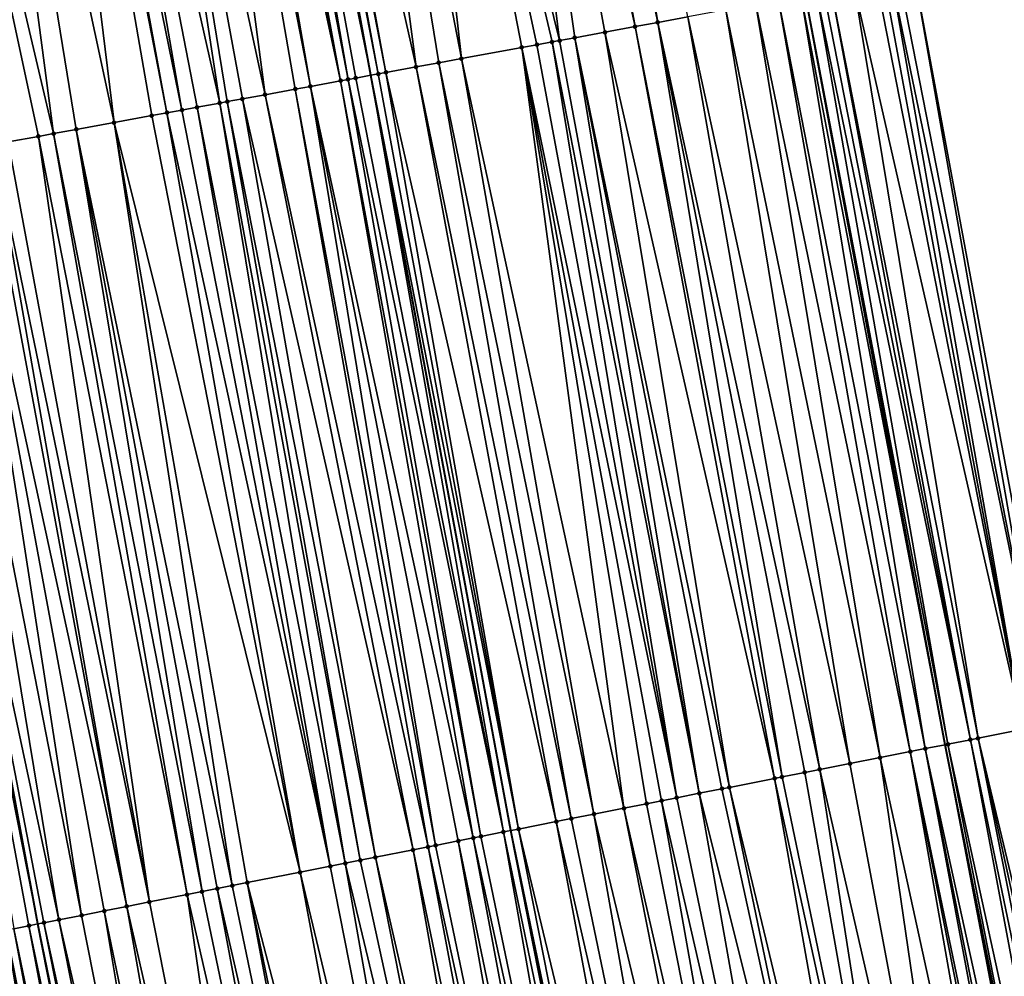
# Model space of a CAD drawing. Header units: feet. Extents: x 2004186 to 2014793, y 836912 to 864902.
# Tile 858 of 974: x 2004291 to 2004317, y 859885 to 859910. Entities that reach past the tile are written whole.
import ezdxf

# ---------------------------------------------------------------- set-up
doc = ezdxf.new("R2010")
doc.units = ezdxf.units.FT
doc.header["$LTSCALE"] = 100
doc.header["$MEASUREMENT"] = 0
for name, color, linetype, lineweight in [('EP_Travel Lane', 5, 'Continuous', 40), ('GPL_Skip Line', 2, 'Continuous', 40), ('Road Shots', 4, 'Continuous', 200), ('Road X-Section', 30, 'Continuous', 13)]:
    doc.layers.add(name, color=color, linetype=linetype, lineweight=lineweight)
doc.layers.add('I-77 SB_MM21-27-Surface-Border', color=7, linetype='Continuous')
doc.layers.add('I-77 SB_MM21-27-Surface-TIN', color=7, linetype='Continuous')

msp = doc.modelspace()

# ---------------------------------------------------------------- linework, layer by layer
at = {"layer": 'EP_Travel Lane'}
for points in [[(2004335.055049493, 859793.5801010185, 441.9940504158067), (2004330.916120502, 859813.1471749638, 441.9619321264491), (2004327.027272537, 859832.5848842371, 441.9441543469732), (2004323.123876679, 859852.2003068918, 441.9159411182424), (2004319.220483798, 859871.8157145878, 441.929384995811), (2004315.317093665, 859891.4311084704, 441.9818555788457), (2004311.677440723, 859910.9431669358, 442.0084352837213), (2004308.050063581, 859930.6114592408, 442.041831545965), (2004304.4227044, 859950.2796541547, 442.1100775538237), (2004300.795359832, 859969.947769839, 442.2066752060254), (2004297.451835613, 859989.4909383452, 442.2900725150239), (2004294.134602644, 860009.2136532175, 442.392566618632), (2004290.817373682, 860028.9363442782, 442.4995584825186), (2004287.500160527, 860048.6589413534, 442.6243483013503), (2004284.372250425, 860068.2712626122, 442.749174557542), (2004281.274517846, 860088.0294412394, 442.888745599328), (2004278.176850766, 860107.7872020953, 443.0802685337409), (2004275.079206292, 860127.5448187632, 443.2896981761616)], [(2004307.229234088, 859808.0934564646, 442.913986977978), (2004303.292697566, 859827.8972371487, 442.8676205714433), (2004299.423504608, 859847.5194150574, 442.8378241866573), (2004295.55431422, 859867.1415799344, 442.8449030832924), (2004291.685125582, 859886.7637359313, 442.8765830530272), (2004288.019412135, 859906.5925353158, 442.8995941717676), (2004284.420462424, 859926.266000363, 442.9509488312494), (2004280.821525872, 859945.9393934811, 443.0280290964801), (2004277.222592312, 859965.6127702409, 443.1109571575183), (2004273.801240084, 859985.5080832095, 443.2063094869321), (2004270.466215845, 860005.2277983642, 443.3101564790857), (2004267.131204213, 860024.9474389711, 443.4281247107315), (2004263.79619363, 860044.667073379, 443.5472556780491), (2004260.63164214, 860064.5689434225, 443.6836693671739), (2004257.554959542, 860084.3303263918, 443.831937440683), (2004254.478282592, 860104.0916730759, 443.984701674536), (2004251.40165576, 860123.8526978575, 444.1775007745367)]]:
    msp.add_polyline3d(points, dxfattribs=at)
at = {"layer": 'GPL_Skip Line'}
msp.add_polyline3d([(2004323.711088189, 859791.1598688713, 442.4697393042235), (2004319.535634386, 859810.7190936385, 442.4205535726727), (2004315.633485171, 859830.3345719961, 442.4045709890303), (2004311.758555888, 859849.9556131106, 442.3854139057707), (2004307.883629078, 859869.5766417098, 442.4013551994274), (2004304.008703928, 859889.1976618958, 442.440890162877), (2004300.356971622, 859908.8612883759, 442.4634074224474), (2004296.741778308, 859928.5317660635, 442.5154449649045), (2004293.126591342, 859948.202209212, 442.5798391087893), (2004289.511413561, 859967.8726023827, 442.6621133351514), (2004286.136969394, 859987.5853227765, 442.7554216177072), (2004282.819738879, 860007.3080230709, 442.8606755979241), (2004279.502512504, 860027.0306987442, 442.9705895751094), (2004276.185292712, 860046.7533352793, 443.0879110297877), (2004273.051335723, 860066.505563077, 443.2210788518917), (2004269.975945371, 860086.2671776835, 443.3656343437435), (2004266.90058281, 860106.0286137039, 443.5323884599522), (2004263.825262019, 860125.7897813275, 443.7325048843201)], dxfattribs=at)
at = {"layer": 'I-77 SB_MM21-27-Surface-Border', "color": 3, "linetype": 'ByBlock', "lineweight": -2}
msp.add_polyline3d([(2004277.460304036, 860127.9171406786, 443.0755045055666), (2004280.338033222, 860108.1250280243, 442.8990627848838), (2004283.413350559, 860088.3638826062, 442.6961785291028), (2004286.68635557, 860068.6330648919, 442.546385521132), (2004290.187990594, 860049.112247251, 442.3979050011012), (2004293.702402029, 860029.4230099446, 442.2377218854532), (2004297.216829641, 860009.7336764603, 442.0957543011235), (2004300.534074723, 859990.0108895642, 442.0068919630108), (2004303.870532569, 859970.513758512, 441.9265309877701), (2004307.485702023, 859950.843410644, 441.8280451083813), (2004311.297578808, 859931.2092045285, 441.7332495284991), (2004314.519404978, 859911.4661847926, 441.7663402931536), (2004318.135800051, 859891.9878509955, 441.7644848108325), (2004321.618302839, 859872.2893408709, 441.7008092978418), (2004325.297020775, 859852.6295556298, 441.7058708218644), (2004328.190907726, 859832.8147209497, 441.8573054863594), (2004331.467112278, 859813.264646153, 441.9116234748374), (2004336.620596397, 859793.9138843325, 441.8542101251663)], dxfattribs=at)
at = {"layer": 'I-77 SB_MM21-27-Surface-TIN', "color": 128, "linetype": 'ByBlock', "lineweight": -2}
for points in [[(2004304.609841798, 859929.9786861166, 442.2156987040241), (2004303.626334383, 859929.7978182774, 442.2541804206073), (2004307.831635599, 859910.2358425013, 442.1857790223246)], [(2004304.609841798, 859929.9786861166, 442.2156987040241), (2004307.831635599, 859910.2358425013, 442.1857790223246), (2004308.618441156, 859910.3805388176, 442.1542623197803)], [(2004302.839527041, 859929.6531316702, 442.2822237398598), (2004300.47910627, 859929.2190650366, 442.3687910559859), (2004305.274512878, 859909.7656048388, 442.2791335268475)], [(2004303.626334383, 859929.7978182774, 442.2541804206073), (2004302.839527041, 859929.6531316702, 442.2822237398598), (2004307.241530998, 859910.1273226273, 442.2085710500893)], [(2004302.839527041, 859929.6531316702, 442.2822237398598), (2004305.667914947, 859909.8379568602, 442.2619931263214), (2004306.454720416, 859909.9826536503, 442.2303069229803)], [(2004302.839527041, 859929.6531316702, 442.2822237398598), (2004305.274512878, 859909.7656048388, 442.2791335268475), (2004305.667914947, 859909.8379568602, 442.2619931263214)], [(2004302.839527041, 859929.6531316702, 442.2822237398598), (2004306.454720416, 859909.9826536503, 442.2303069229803), (2004307.241530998, 859910.1273226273, 442.2085710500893)], [(2004303.626334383, 859929.7978182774, 442.2541804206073), (2004307.241530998, 859910.1273226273, 442.2085710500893), (2004307.831635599, 859910.2358425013, 442.1857790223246)], [(2004300.47910627, 859929.2190650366, 442.3687910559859), (2004298.905495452, 859928.9296707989, 442.4323991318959), (2004302.717390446, 859909.2953656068, 442.3730495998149)], [(2004300.47910627, 859929.2190650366, 442.3687910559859), (2004305.077811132, 859909.729432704, 442.2863171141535), (2004305.274512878, 859909.7656048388, 442.2791335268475)], [(2004300.47910627, 859929.2190650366, 442.3687910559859), (2004304.684405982, 859909.6570974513, 442.2974584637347), (2004305.077811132, 859909.729432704, 442.2863171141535)], [(2004300.47910627, 859929.2190650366, 442.3687910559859), (2004304.291002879, 859909.5847510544, 442.3125866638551), (2004304.684405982, 859909.6570974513, 442.2974584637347)], [(2004300.47910627, 859929.2190650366, 442.3687910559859), (2004302.717390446, 859909.2953656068, 442.3730495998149), (2004304.291002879, 859909.5847510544, 442.3125866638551)], [(2004298.905495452, 859928.9296707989, 442.4323991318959), (2004297.135182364, 859928.6041072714, 442.5021730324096), (2004301.537181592, 859909.0783239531, 442.4193154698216)], [(2004298.905495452, 859928.9296707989, 442.4323991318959), (2004302.127285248, 859909.1868489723, 442.3946826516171), (2004302.717390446, 859909.2953656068, 442.3730495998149)], [(2004298.905495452, 859928.9296707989, 442.4323991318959), (2004301.537181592, 859909.0783239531, 442.4193154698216), (2004302.127285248, 859909.1868489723, 442.3946826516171)], [(2004297.135182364, 859928.6041072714, 442.5021730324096), (2004296.938479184, 859928.567942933, 442.5065675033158), (2004300.750376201, 859908.9336267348, 442.451154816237)], [(2004297.135182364, 859928.6041072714, 442.5021730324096), (2004300.750376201, 859908.9336267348, 442.451154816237), (2004301.537181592, 859909.0783239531, 442.4193154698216)], [(2004295.758261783, 859928.3509477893, 442.5361943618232), (2004295.364858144, 859928.2786043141, 442.5502774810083), (2004299.570158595, 859908.716632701, 442.4803843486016)], [(2004295.954962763, 859928.3871240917, 442.5275197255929), (2004295.758261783, 859928.3509477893, 442.5361943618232), (2004299.570158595, 859908.716632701, 442.4803843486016)], [(2004296.151667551, 859928.42327968, 442.5262557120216), (2004295.954962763, 859928.3871240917, 442.5275197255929), (2004299.766861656, 859908.7527976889, 442.475757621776)], [(2004295.954962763, 859928.3871240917, 442.5275197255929), (2004299.570158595, 859908.716632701, 442.4803843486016), (2004299.766861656, 859908.7527976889, 442.475757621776)], [(2004296.3483746, 859928.4594229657, 442.5293931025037), (2004296.151667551, 859928.42327968, 442.5262557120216), (2004299.766861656, 859908.7527976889, 442.475757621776)], [(2004296.3483746, 859928.4594229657, 442.5293931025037), (2004300.356971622, 859908.8612883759, 442.4634074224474), (2004296.741778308, 859928.5317660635, 442.5154449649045)], [(2004296.3483746, 859928.4594229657, 442.5293931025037), (2004299.963566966, 859908.7889504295, 442.4755123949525), (2004300.356971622, 859908.8612883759, 442.4634074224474)], [(2004296.3483746, 859928.4594229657, 442.5293931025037), (2004299.766861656, 859908.7527976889, 442.475757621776), (2004299.963566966, 859908.7889504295, 442.4755123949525)], [(2004296.938479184, 859928.567942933, 442.5065675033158), (2004296.741778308, 859928.5317660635, 442.5154449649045), (2004300.553673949, 859908.897457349, 442.4573549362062)], [(2004300.553673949, 859908.897457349, 442.4573549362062), (2004296.741778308, 859928.5317660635, 442.5154449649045), (2004300.356971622, 859908.8612883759, 442.4634074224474)], [(2004296.938479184, 859928.567942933, 442.5065675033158), (2004300.553673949, 859908.897457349, 442.4573549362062), (2004300.750376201, 859908.9336267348, 442.451154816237)], [(2004294.971456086, 859928.2062522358, 442.5674384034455), (2004293.397844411, 859927.9168626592, 442.6293789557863), (2004297.603141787, 859908.3549077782, 442.5534991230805)], [(2004295.364858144, 859928.2786043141, 442.5502774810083), (2004294.971456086, 859928.2062522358, 442.5674384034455), (2004298.783349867, 859908.571953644, 442.5057263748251)], [(2004294.971456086, 859928.2062522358, 442.5674384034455), (2004298.389948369, 859908.499598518, 442.5239775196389), (2004298.783349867, 859908.571953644, 442.5057263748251)], [(2004294.971456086, 859928.2062522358, 442.5674384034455), (2004297.603141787, 859908.3549077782, 442.5534991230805), (2004298.389948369, 859908.499598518, 442.5239775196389)], [(2004295.364858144, 859928.2786043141, 442.5502774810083), (2004298.783349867, 859908.571953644, 442.5057263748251), (2004299.570158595, 859908.716632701, 442.4803843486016)], [(2004293.397844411, 859927.9168626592, 442.6293789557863), (2004292.020936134, 859927.6636362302, 442.6873510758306), (2004296.422932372, 859908.1378691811, 442.59867149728)], [(2004293.397844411, 859927.9168626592, 442.6293789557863), (2004297.013037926, 859908.2463838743, 442.5777329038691), (2004297.603141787, 859908.3549077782, 442.5534991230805)], [(2004293.397844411, 859927.9168626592, 442.6293789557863), (2004296.61963326, 859908.1740459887, 442.5898161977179), (2004297.013037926, 859908.2463838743, 442.5777329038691)], [(2004293.397844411, 859927.9168626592, 442.6293789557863), (2004296.422932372, 859908.1378691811, 442.59867149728), (2004296.61963326, 859908.1740459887, 442.5898161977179)], [(2004291.430831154, 859927.5551184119, 442.7094078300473), (2004291.234130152, 859927.5189422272, 442.7180403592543), (2004295.046022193, 859907.8846531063, 442.6529389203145)], [(2004292.020936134, 859927.6636362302, 442.6873510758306), (2004291.430831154, 859927.5551184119, 442.7094078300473), (2004295.439427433, 859907.9569878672, 442.6419734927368)], [(2004291.430831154, 859927.5551184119, 442.7094078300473), (2004295.046022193, 859907.8846531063, 442.6529389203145), (2004295.439427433, 859907.9569878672, 442.6419734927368)], [(2004292.020936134, 859927.6636362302, 442.6873510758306), (2004295.832830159, 859908.0293363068, 442.6261144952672), (2004296.422932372, 859908.1378691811, 442.59867149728)], [(2004292.020936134, 859927.6636362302, 442.6873510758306), (2004295.439427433, 859907.9569878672, 442.6419734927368), (2004295.832830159, 859908.0293363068, 442.6261144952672)], [(2004291.234130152, 859927.5189422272, 442.7180403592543), (2004289.463815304, 859927.1933882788, 442.7843873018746), (2004293.669111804, 859907.6314381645, 442.7068009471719)], [(2004291.234130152, 859927.5189422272, 442.7180403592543), (2004294.65262059, 859907.8122985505, 442.6709860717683), (2004295.046022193, 859907.8846531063, 442.6529389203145)], [(2004291.234130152, 859927.5189422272, 442.7180403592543), (2004293.669111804, 859907.6314381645, 442.7068009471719), (2004294.65262059, 859907.8122985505, 442.6709860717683)], [(2004289.463815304, 859927.1933882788, 442.7843873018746), (2004287.496797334, 859926.8316696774, 442.8552411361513), (2004292.095498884, 859907.3420553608, 442.7663179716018)], [(2004289.463815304, 859927.1933882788, 442.7843873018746), (2004292.685605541, 859907.450564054, 442.7475259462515), (2004293.669111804, 859907.6314381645, 442.7068009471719)], [(2004289.463815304, 859927.1933882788, 442.7843873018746), (2004292.095498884, 859907.3420553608, 442.7663179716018), (2004292.685605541, 859907.450564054, 442.7475259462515)], [(2004287.496797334, 859926.8316696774, 442.8552411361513), (2004291.702095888, 859907.2697083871, 442.7816525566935), (2004292.095498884, 859907.3420553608, 442.7663179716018)], [(2004287.496797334, 859926.8316696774, 442.8552411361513), (2004290.915287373, 859907.1250281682, 442.8074103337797), (2004291.702095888, 859907.2697083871, 442.7816525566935)], [(2004314.126013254, 859911.3937764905, 441.8036156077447), (2004313.929315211, 859911.357584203, 441.818008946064), (2004317.93959107, 859891.9490948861, 441.7836473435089)], [(2004314.126013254, 859911.3937764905, 441.8036156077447), (2004317.93959107, 859891.9490948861, 441.7836473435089), (2004314.519404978, 859911.4661847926, 441.7663402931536)], [(2004314.519404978, 859911.4661847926, 441.7663402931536), (2004317.93959107, 859891.9490948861, 441.7836473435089), (2004318.135800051, 859891.9878509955, 441.7644848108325)], [(2004312.945830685, 859911.1765918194, 441.9010469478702), (2004312.355746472, 859911.0679610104, 441.9635268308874), (2004316.173708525, 859891.6002986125, 441.9316786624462)], [(2004313.535918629, 859911.2852023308, 441.8458286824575), (2004312.945830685, 859911.1765918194, 441.9010469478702), (2004317.350963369, 859891.8328304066, 441.8303405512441)], [(2004312.945830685, 859911.1765918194, 441.9010469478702), (2004316.173708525, 859891.6002986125, 441.9316786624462), (2004317.350963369, 859891.8328304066, 441.8303405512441)], [(2004313.732615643, 859911.3214002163, 441.8294326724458), (2004313.535918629, 859911.2852023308, 441.8458286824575), (2004317.350963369, 859891.8328304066, 441.8303405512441)], [(2004313.929315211, 859911.357584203, 441.818008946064), (2004313.732615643, 859911.3214002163, 441.8294326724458), (2004317.350963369, 859891.8328304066, 441.8303405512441)], [(2004313.929315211, 859911.357584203, 441.818008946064), (2004317.350963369, 859891.8328304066, 441.8303405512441), (2004317.93959107, 859891.9490948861, 441.7836473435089)], [(2004311.568950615, 859910.9232119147, 442.0139256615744), (2004310.978853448, 859910.8146515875, 442.0511901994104), (2004314.800242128, 859891.3290237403, 442.0156335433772)], [(2004311.568950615, 859910.9232119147, 442.0139256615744), (2004315.317093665, 859891.4311084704, 441.9818555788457), (2004311.677440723, 859910.9431669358, 442.0084352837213)], [(2004311.568950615, 859910.9232119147, 442.0139256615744), (2004314.800242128, 859891.3290237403, 442.0156335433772), (2004315.317093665, 859891.4311084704, 441.9818555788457)], [(2004311.962351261, 859910.9955716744, 441.9940167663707), (2004311.677440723, 859910.9431669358, 442.0084352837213), (2004315.388870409, 859891.445285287, 441.9771647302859)], [(2004315.388870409, 859891.445285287, 441.9771647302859), (2004311.677440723, 859910.9431669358, 442.0084352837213), (2004315.317093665, 859891.4311084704, 441.9818555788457)], [(2004312.15905019, 859911.0317591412, 441.9813480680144), (2004311.962351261, 859910.9955716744, 441.9940167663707), (2004315.9774992, 859891.5615442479, 441.9459476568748)], [(2004311.962351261, 859910.9955716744, 441.9940167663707), (2004315.388870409, 859891.445285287, 441.9771647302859), (2004315.9774992, 859891.5615442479, 441.9459476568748)], [(2004312.355746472, 859911.0679610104, 441.9635268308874), (2004312.15905019, 859911.0317591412, 441.9813480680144), (2004315.9774992, 859891.5615442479, 441.9459476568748)], [(2004312.355746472, 859911.0679610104, 441.9635268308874), (2004315.9774992, 859891.5615442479, 441.9459476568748), (2004316.173708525, 859891.6002986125, 441.9316786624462)], [(2004310.38875272, 859910.7061106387, 442.0815218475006), (2004309.601949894, 859910.5613994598, 442.1183557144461), (2004313.622983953, 859891.0965088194, 442.0696519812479)], [(2004310.978853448, 859910.8146515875, 442.0511901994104), (2004310.38875272, 859910.7061106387, 442.0815218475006), (2004314.407822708, 859891.2515189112, 442.0332342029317)], [(2004310.38875272, 859910.7061106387, 442.0815218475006), (2004313.622983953, 859891.0965088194, 442.0696519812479), (2004314.407822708, 859891.2515189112, 442.0332342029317)], [(2004310.978853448, 859910.8146515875, 442.0511901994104), (2004314.407822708, 859891.2515189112, 442.0332342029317), (2004314.800242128, 859891.3290237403, 442.0156335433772)], [(2004308.618441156, 859910.3805388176, 442.1542623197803), (2004307.831635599, 859910.2358425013, 442.1857790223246), (2004312.053305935, 859890.7864912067, 442.1352776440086)], [(2004309.601949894, 859910.5613994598, 442.1183557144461), (2004308.618441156, 859910.3805388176, 442.1542623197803), (2004312.838144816, 859890.9415006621, 442.1006449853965)], [(2004308.618441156, 859910.3805388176, 442.1542623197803), (2004312.053305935, 859890.7864912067, 442.1352776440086), (2004312.838144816, 859890.9415006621, 442.1006449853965)], [(2004309.601949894, 859910.5613994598, 442.1183557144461), (2004312.838144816, 859890.9415006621, 442.1006449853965), (2004313.622983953, 859891.0965088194, 442.0696519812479)], [(2004307.241530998, 859910.1273226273, 442.2085710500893), (2004306.454720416, 859909.9826536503, 442.2303069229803), (2004310.876047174, 859890.5539792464, 442.1809938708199)], [(2004307.831635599, 859910.2358425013, 442.1857790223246), (2004307.241530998, 859910.1273226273, 442.2085710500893), (2004311.072257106, 859890.59273054, 442.1753368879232)], [(2004307.241530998, 859910.1273226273, 442.2085710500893), (2004310.876047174, 859890.5539792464, 442.1809938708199), (2004311.072257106, 859890.59273054, 442.1753368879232)], [(2004307.831635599, 859910.2358425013, 442.1857790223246), (2004311.660886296, 859890.7089874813, 442.1497835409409), (2004312.053305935, 859890.7864912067, 442.1352776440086)], [(2004307.831635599, 859910.2358425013, 442.1857790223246), (2004311.072257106, 859890.59273054, 442.1753368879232), (2004311.660886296, 859890.7089874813, 442.1497835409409)], [(2004306.454720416, 859909.9826536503, 442.2303069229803), (2004305.667914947, 859909.8379568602, 442.2619931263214), (2004309.698788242, 859890.3214681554, 442.2242721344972)], [(2004306.454720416, 859909.9826536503, 442.2303069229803), (2004309.698788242, 859890.3214681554, 442.2242721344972), (2004310.876047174, 859890.5539792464, 442.1809938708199)], [(2004304.684405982, 859909.6570974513, 442.2974584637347), (2004304.291002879, 859909.5847510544, 442.3125866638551), (2004308.325319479, 859890.0502052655, 442.2746240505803)], [(2004305.077811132, 859909.729432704, 442.2863171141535), (2004304.684405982, 859909.6570974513, 442.2974584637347), (2004308.325319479, 859890.0502052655, 442.2746240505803)], [(2004305.274512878, 859909.7656048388, 442.2791335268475), (2004305.077811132, 859909.729432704, 442.2863171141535), (2004308.913949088, 859890.166460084, 442.2550239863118)], [(2004305.077811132, 859909.729432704, 442.2863171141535), (2004308.325319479, 859890.0502052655, 442.2746240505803), (2004308.913949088, 859890.166460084, 442.2550239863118)], [(2004305.667914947, 859909.8379568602, 442.2619931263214), (2004305.274512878, 859909.7656048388, 442.2791335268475), (2004308.913949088, 859890.166460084, 442.2550239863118)], [(2004305.667914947, 859909.8379568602, 442.2619931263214), (2004309.502578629, 859890.2827152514, 442.2344451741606), (2004309.698788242, 859890.3214681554, 442.2242721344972)], [(2004305.667914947, 859909.8379568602, 442.2619931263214), (2004308.913949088, 859890.166460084, 442.2550239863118), (2004309.502578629, 859890.2827152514, 442.2344451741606)], [(2004304.291002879, 859909.5847510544, 442.3125866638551), (2004302.717390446, 859909.2953656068, 442.3730495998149), (2004306.951850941, 859889.7789412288, 442.3281922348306)], [(2004304.291002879, 859909.5847510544, 442.3125866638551), (2004307.932899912, 859889.9727011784, 442.290143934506), (2004308.325319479, 859890.0502052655, 442.2746240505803)], [(2004304.291002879, 859909.5847510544, 442.3125866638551), (2004307.540480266, 859889.8951974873, 442.3045535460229), (2004307.932899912, 859889.9727011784, 442.290143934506)], [(2004304.291002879, 859909.5847510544, 442.3125866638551), (2004306.951850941, 859889.7789412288, 442.3281922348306), (2004307.540480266, 859889.8951974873, 442.3045535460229)], [(2004302.127285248, 859909.1868489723, 442.3946826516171), (2004301.537181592, 859909.0783239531, 442.4193154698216), (2004305.578382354, 859889.5076774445, 442.3810524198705)], [(2004302.717390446, 859909.2953656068, 442.3730495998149), (2004302.127285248, 859909.1868489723, 442.3946826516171), (2004306.167011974, 859889.6239322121, 442.3615951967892)], [(2004302.127285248, 859909.1868489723, 442.3946826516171), (2004305.578382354, 859889.5076774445, 442.3810524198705), (2004306.167011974, 859889.6239322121, 442.3615951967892)], [(2004302.717390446, 859909.2953656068, 442.3730495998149), (2004306.167011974, 859889.6239322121, 442.3615951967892), (2004306.951850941, 859889.7789412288, 442.3281922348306)], [(2004299.963566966, 859908.7889504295, 442.4755123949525), (2004303.812494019, 859889.1589104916, 442.4468572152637), (2004300.356971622, 859908.8612883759, 442.4634074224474)], [(2004300.553673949, 859908.897457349, 442.4573549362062), (2004300.356971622, 859908.8612883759, 442.4634074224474), (2004304.204913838, 859889.2364133, 442.4349231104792)], [(2004303.812494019, 859889.1589104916, 442.4468572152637), (2004304.008703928, 859889.1976618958, 442.440890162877), (2004300.356971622, 859908.8612883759, 442.4634074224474)], [(2004304.204913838, 859889.2364133, 442.4349231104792), (2004300.356971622, 859908.8612883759, 442.4634074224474), (2004304.008703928, 859889.1976618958, 442.440890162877)], [(2004300.750376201, 859908.9336267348, 442.451154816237), (2004300.553673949, 859908.897457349, 442.4573549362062), (2004304.204913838, 859889.2364133, 442.4349231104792)], [(2004301.537181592, 859909.0783239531, 442.4193154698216), (2004300.750376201, 859908.9336267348, 442.451154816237), (2004305.185962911, 859889.4301727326, 442.3983248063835)], [(2004300.750376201, 859908.9336267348, 442.451154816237), (2004304.204913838, 859889.2364133, 442.4349231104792), (2004305.185962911, 859889.4301727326, 442.3983248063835)], [(2004301.537181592, 859909.0783239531, 442.4193154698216), (2004305.185962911, 859889.4301727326, 442.3983248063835), (2004305.578382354, 859889.5076774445, 442.3810524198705)], [(2004298.783349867, 859908.571953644, 442.5057263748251), (2004298.389948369, 859908.499598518, 442.5239775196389), (2004302.046604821, 859888.8101479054, 442.5004162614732)], [(2004299.570158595, 859908.716632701, 442.4803843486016), (2004298.783349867, 859908.571953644, 442.5057263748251), (2004303.027653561, 859889.0039090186, 442.4591043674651)], [(2004298.783349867, 859908.571953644, 442.5057263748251), (2004302.635233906, 859888.9264053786, 442.4733706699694), (2004303.027653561, 859889.0039090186, 442.4591043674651)], [(2004298.783349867, 859908.571953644, 442.5057263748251), (2004302.046604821, 859888.8101479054, 442.5004162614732), (2004302.635233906, 859888.9264053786, 442.4733706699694)], [(2004299.766861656, 859908.7527976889, 442.475757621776), (2004299.570158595, 859908.716632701, 442.4803843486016), (2004303.223863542, 859889.0426600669, 442.4541355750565)], [(2004299.570158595, 859908.716632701, 442.4803843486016), (2004303.027653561, 859889.0039090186, 442.4591043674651), (2004303.223863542, 859889.0426600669, 442.4541355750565)], [(2004299.963566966, 859908.7889504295, 442.4755123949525), (2004299.766861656, 859908.7527976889, 442.475757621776), (2004303.812494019, 859889.1589104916, 442.4468572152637)], [(2004299.766861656, 859908.7527976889, 442.475757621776), (2004303.223863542, 859889.0426600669, 442.4541355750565), (2004303.812494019, 859889.1589104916, 442.4468572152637)], [(2004297.603141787, 859908.3549077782, 442.5534991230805), (2004297.013037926, 859908.2463838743, 442.5777329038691), (2004301.457975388, 859888.6938921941, 442.5225201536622)], [(2004298.389948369, 859908.499598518, 442.5239775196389), (2004297.603141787, 859908.3549077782, 442.5534991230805), (2004301.85039497, 859888.7713962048, 442.5072142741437)], [(2004297.603141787, 859908.3549077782, 442.5534991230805), (2004301.457975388, 859888.6938921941, 442.5225201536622), (2004301.85039497, 859888.7713962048, 442.5072142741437)], [(2004298.389948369, 859908.499598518, 442.5239775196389), (2004301.85039497, 859888.7713962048, 442.5072142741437), (2004302.046604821, 859888.8101479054, 442.5004162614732)], [(2004296.422932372, 859908.1378691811, 442.59867149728), (2004295.832830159, 859908.0293363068, 442.6261144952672), (2004299.69208721, 859888.3451244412, 442.5905677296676)], [(2004296.61963326, 859908.1740459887, 442.5898161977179), (2004296.422932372, 859908.1378691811, 442.59867149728), (2004300.084506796, 859888.4226284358, 442.5753070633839)], [(2004296.422932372, 859908.1378691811, 442.59867149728), (2004299.69208721, 859888.3451244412, 442.5905677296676), (2004300.084506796, 859888.4226284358, 442.5753070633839)], [(2004297.013037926, 859908.2463838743, 442.5777329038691), (2004296.61963326, 859908.1740459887, 442.5898161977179), (2004300.47692621, 859888.5001332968, 442.5576166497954)], [(2004296.61963326, 859908.1740459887, 442.5898161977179), (2004300.084506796, 859888.4226284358, 442.5753070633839), (2004300.47692621, 859888.5001332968, 442.5576166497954)], [(2004297.013037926, 859908.2463838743, 442.5777329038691), (2004300.47692621, 859888.5001332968, 442.5576166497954), (2004301.457975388, 859888.6938921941, 442.5225201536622)], [(2004294.65262059, 859907.8122985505, 442.6709860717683), (2004293.669111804, 859907.6314381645, 442.7068009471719), (2004298.514828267, 859888.1126134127, 442.6336708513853)], [(2004295.046022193, 859907.8846531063, 442.6529389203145), (2004294.65262059, 859907.8122985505, 442.6709860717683), (2004298.514828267, 859888.1126134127, 442.6336708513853)], [(2004295.439427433, 859907.9569878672, 442.6419734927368), (2004295.046022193, 859907.8846531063, 442.6529389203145), (2004299.299667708, 859888.2676200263, 442.6070073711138)], [(2004295.046022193, 859907.8846531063, 442.6529389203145), (2004298.514828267, 859888.1126134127, 442.6336708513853), (2004299.299667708, 859888.2676200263, 442.6070073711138)], [(2004295.832830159, 859908.0293363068, 442.6261144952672), (2004295.439427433, 859907.9569878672, 442.6419734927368), (2004299.299667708, 859888.2676200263, 442.6070073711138)], [(2004295.832830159, 859908.0293363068, 442.6261144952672), (2004299.299667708, 859888.2676200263, 442.6070073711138), (2004299.69208721, 859888.3451244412, 442.5905677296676)], [(2004293.669111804, 859907.6314381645, 442.7068009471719), (2004292.685605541, 859907.450564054, 442.7475259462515), (2004296.74893984, 859887.763846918, 442.6981906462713)], [(2004293.669111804, 859907.6314381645, 442.7068009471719), (2004297.141359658, 859887.8413497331, 442.6862373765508), (2004298.514828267, 859888.1126134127, 442.6336708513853)], [(2004293.669111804, 859907.6314381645, 442.7068009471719), (2004296.74893984, 859887.763846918, 442.6981906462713), (2004297.141359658, 859887.8413497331, 442.6862373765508)], [(2004292.095498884, 859907.3420553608, 442.7663179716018), (2004291.702095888, 859907.2697083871, 442.7816525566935), (2004295.571680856, 859887.5313360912, 442.7407274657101)], [(2004292.685605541, 859907.450564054, 442.7475259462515), (2004292.095498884, 859907.3420553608, 442.7663179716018), (2004295.964100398, 859887.6088403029, 442.724858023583)], [(2004292.095498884, 859907.3420553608, 442.7663179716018), (2004295.571680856, 859887.5313360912, 442.7407274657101), (2004295.964100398, 859887.6088403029, 442.724858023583)], [(2004292.685605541, 859907.450564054, 442.7475259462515), (2004296.356520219, 859887.6863431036, 442.7129454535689), (2004296.74893984, 859887.763846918, 442.6981906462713)], [(2004292.685605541, 859907.450564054, 442.7475259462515), (2004295.964100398, 859887.6088403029, 442.724858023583), (2004296.356520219, 859887.6863431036, 442.7129454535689)], [(2004290.521885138, 859907.052677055, 442.8242258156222), (2004290.325181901, 859907.0165130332, 442.8285069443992), (2004294.00200251, 859887.2213201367, 442.8017030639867)], [(2004290.915287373, 859907.1250281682, 442.8074103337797), (2004290.521885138, 859907.052677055, 442.8242258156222), (2004294.590631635, 859887.3375774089, 442.7752220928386)], [(2004290.521885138, 859907.052677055, 442.8242258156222), (2004294.00200251, 859887.2213201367, 442.8017030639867), (2004294.590631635, 859887.3375774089, 442.7752220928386)], [(2004291.702095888, 859907.2697083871, 442.7816525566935), (2004290.915287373, 859907.1250281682, 442.8074103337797), (2004294.590631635, 859887.3375774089, 442.7752220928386)], [(2004291.702095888, 859907.2697083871, 442.7816525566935), (2004294.590631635, 859887.3375774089, 442.7752220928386), (2004295.571680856, 859887.5313360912, 442.7407274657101)], [(2004289.735077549, 859906.9079917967, 442.8517864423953), (2004288.948268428, 859906.7633148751, 442.8763645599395), (2004292.824743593, 859886.9888089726, 442.8451864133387)], [(2004290.325181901, 859907.0165130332, 442.8285069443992), (2004289.735077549, 859906.9079917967, 442.8517864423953), (2004294.00200251, 859887.2213201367, 442.8017030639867)], [(2004289.735077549, 859906.9079917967, 442.8517864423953), (2004293.413373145, 859887.1050640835, 442.8247660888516), (2004294.00200251, 859887.2213201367, 442.8017030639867)], [(2004289.735077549, 859906.9079917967, 442.8517864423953), (2004292.824743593, 859886.9888089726, 442.8451864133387), (2004293.413373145, 859887.1050640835, 442.8247660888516)], [(2004287.964753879, 859906.5824858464, 442.9009611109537), (2004287.768053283, 859906.5463074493, 442.9103850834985), (2004291.685125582, 859886.7637359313, 442.8765830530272)], [(2004287.768053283, 859906.5463074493, 442.9103850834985), (2004291.451274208, 859886.7175492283, 442.8867169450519), (2004291.685125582, 859886.7637359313, 442.8765830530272)], [(2004287.768053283, 859906.5463074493, 442.9103850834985), (2004291.058855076, 859886.640042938, 442.908415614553), (2004291.451274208, 859886.7175492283, 442.8867169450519)], [(2004287.964753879, 859906.5824858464, 442.9009611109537), (2004291.685125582, 859886.7637359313, 442.8765830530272), (2004288.019412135, 859906.5925353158, 442.8995941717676)], [(2004288.948268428, 859906.7633148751, 442.8763645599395), (2004288.019412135, 859906.5925353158, 442.8995941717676), (2004292.236113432, 859886.8725569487, 442.856950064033)], [(2004291.84369367, 859886.795053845, 442.8697115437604), (2004288.019412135, 859906.5925353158, 442.8995941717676), (2004291.685125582, 859886.7637359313, 442.8765830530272)], [(2004292.236113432, 859886.8725569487, 442.856950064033), (2004288.019412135, 859906.5925353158, 442.8995941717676), (2004291.84369367, 859886.795053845, 442.8697115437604)], [(2004288.948268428, 859906.7633148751, 442.8763645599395), (2004292.236113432, 859886.8725569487, 442.856950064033), (2004292.824743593, 859886.9888089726, 442.8451864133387)], [(2004317.350963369, 859891.8328304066, 441.8303405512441), (2004316.173708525, 859891.6002986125, 441.9316786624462), (2004320.833465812, 859872.1343220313, 441.7617588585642)], [(2004314.800242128, 859891.3290237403, 442.0156335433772), (2004319.067585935, 859871.7855122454, 441.947681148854), (2004315.317093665, 859891.4311084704, 441.9818555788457)], [(2004315.388870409, 859891.445285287, 441.9771647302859), (2004315.317093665, 859891.4311084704, 441.9818555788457), (2004319.220483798, 859871.8157145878, 441.929384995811)], [(2004319.067585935, 859871.7855122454, 441.947681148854), (2004319.220483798, 859871.8157145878, 441.929384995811), (2004315.317093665, 859891.4311084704, 441.9818555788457)], [(2004315.9774992, 859891.5615442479, 441.9459476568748), (2004315.388870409, 859891.445285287, 441.9771647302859), (2004319.656211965, 859871.9017851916, 441.8772446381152)], [(2004315.388870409, 859891.445285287, 441.9771647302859), (2004319.220483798, 859871.8157145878, 441.929384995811), (2004319.656211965, 859871.9017851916, 441.8772446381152)], [(2004316.173708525, 859891.6002986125, 441.9316786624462), (2004315.9774992, 859891.5615442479, 441.9459476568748), (2004320.048629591, 859871.9792991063, 441.8341644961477)], [(2004315.9774992, 859891.5615442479, 441.9459476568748), (2004319.656211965, 859871.9017851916, 441.8772446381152), (2004320.048629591, 859871.9792991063, 441.8341644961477)], [(2004316.173708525, 859891.6002986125, 441.9316786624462), (2004320.441047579, 859872.0568111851, 441.7962331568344), (2004320.833465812, 859872.1343220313, 441.7617588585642)], [(2004316.173708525, 859891.6002986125, 441.9316786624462), (2004320.048629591, 859871.9792991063, 441.8341644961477), (2004320.441047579, 859872.0568111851, 441.7962331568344)], [(2004314.407822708, 859891.2515189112, 442.0332342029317), (2004313.622983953, 859891.0965088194, 442.0696519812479), (2004317.890330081, 859871.552985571, 442.0346601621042)], [(2004314.800242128, 859891.3290237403, 442.0156335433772), (2004314.407822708, 859891.2515189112, 442.0332342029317), (2004318.478959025, 859871.6692437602, 442.005607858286)], [(2004314.407822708, 859891.2515189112, 442.0332342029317), (2004318.282749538, 859871.6304902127, 442.0175853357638), (2004318.478959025, 859871.6692437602, 442.005607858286)], [(2004314.407822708, 859891.2515189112, 442.0332342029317), (2004317.890330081, 859871.552985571, 442.0346601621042), (2004318.282749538, 859871.6304902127, 442.0175853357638)], [(2004314.800242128, 859891.3290237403, 442.0156335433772), (2004318.675168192, 859871.7079989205, 441.9891072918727), (2004319.067585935, 859871.7855122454, 441.947681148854)], [(2004314.800242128, 859891.3290237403, 442.0156335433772), (2004318.478959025, 859871.6692437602, 442.005607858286), (2004318.675168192, 859871.7079989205, 441.9891072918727)], [(2004312.838144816, 859890.9415006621, 442.1006449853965), (2004312.053305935, 859890.7864912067, 442.1352776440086), (2004316.516861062, 859871.2817239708, 442.0813933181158)], [(2004313.622983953, 859891.0965088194, 442.0696519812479), (2004312.838144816, 859890.9415006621, 442.1006449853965), (2004316.516861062, 859871.2817239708, 442.0813933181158)], [(2004313.622983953, 859891.0965088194, 442.0696519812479), (2004316.516861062, 859871.2817239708, 442.0813933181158), (2004317.890330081, 859871.552985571, 442.0346601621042)], [(2004311.660886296, 859890.7089874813, 442.1497835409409), (2004311.072257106, 859890.59273054, 442.1753368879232), (2004315.143392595, 859871.0104595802, 442.1359520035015)], [(2004312.053305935, 859890.7864912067, 442.1352776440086), (2004311.660886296, 859890.7089874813, 442.1497835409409), (2004315.143392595, 859871.0104595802, 442.1359520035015)], [(2004312.053305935, 859890.7864912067, 442.1352776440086), (2004315.143392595, 859871.0104595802, 442.1359520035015), (2004316.516861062, 859871.2817239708, 442.0813933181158)], [(2004310.876047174, 859890.5539792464, 442.1809938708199), (2004309.698788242, 859890.3214681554, 442.2242721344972), (2004314.358553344, 859870.8554519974, 442.1653330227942)], [(2004311.072257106, 859890.59273054, 442.1753368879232), (2004310.876047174, 859890.5539792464, 442.1809938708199), (2004315.143392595, 859871.0104595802, 442.1359520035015)], [(2004310.876047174, 859890.5539792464, 442.1809938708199), (2004314.358553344, 859870.8554519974, 442.1653330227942), (2004315.143392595, 859871.0104595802, 442.1359520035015)], [(2004308.913949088, 859890.166460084, 442.2550239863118), (2004308.325319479, 859890.0502052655, 442.2746240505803), (2004312.396454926, 859870.4679345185, 442.2346390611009)], [(2004309.502578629, 859890.2827152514, 442.2344451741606), (2004308.913949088, 859890.166460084, 442.2550239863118), (2004313.769923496, 859870.7391983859, 442.181547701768)], [(2004308.913949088, 859890.166460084, 442.2550239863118), (2004312.396454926, 859870.4679345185, 442.2346390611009), (2004313.769923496, 859870.7391983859, 442.181547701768)], [(2004309.698788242, 859890.3214681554, 442.2242721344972), (2004309.502578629, 859890.2827152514, 442.2344451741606), (2004313.769923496, 859870.7391983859, 442.181547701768)], [(2004309.698788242, 859890.3214681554, 442.2242721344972), (2004313.769923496, 859870.7391983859, 442.181547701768), (2004314.358553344, 859870.8554519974, 442.1653330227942)], [(2004307.540480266, 859889.8951974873, 442.3045535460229), (2004306.951850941, 859889.7789412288, 442.3281922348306), (2004311.415406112, 859870.2741737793, 442.2749003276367)], [(2004307.932899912, 859889.9727011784, 442.290143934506), (2004307.540480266, 859889.8951974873, 442.3045535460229), (2004311.415406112, 859870.2741737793, 442.2749003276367)], [(2004308.325319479, 859890.0502052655, 442.2746240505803), (2004307.932899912, 859889.9727011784, 442.290143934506), (2004312.396454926, 859870.4679345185, 442.2346390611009)], [(2004307.932899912, 859889.9727011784, 442.290143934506), (2004311.415406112, 859870.2741737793, 442.2749003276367), (2004312.396454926, 859870.4679345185, 442.2346390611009)], [(2004306.167011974, 859889.6239322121, 442.3615951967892), (2004305.578382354, 859889.5076774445, 442.3810524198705), (2004309.649517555, 859869.9254079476, 442.3375583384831)], [(2004306.951850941, 859889.7789412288, 442.3281922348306), (2004306.167011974, 859889.6239322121, 442.3615951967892), (2004310.826776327, 859870.1579198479, 442.2920121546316)], [(2004306.167011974, 859889.6239322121, 442.3615951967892), (2004309.649517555, 859869.9254079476, 442.3375583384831), (2004310.826776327, 859870.1579198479, 442.2920121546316)], [(2004306.951850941, 859889.7789412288, 442.3281922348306), (2004310.826776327, 859870.1579198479, 442.2920121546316), (2004311.415406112, 859870.2741737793, 442.2749003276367)], [(2004305.185962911, 859889.4301727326, 442.3983248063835), (2004304.204913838, 859889.2364133, 442.4349231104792), (2004308.864678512, 859869.7703993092, 442.3698995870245)], [(2004305.578382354, 859889.5076774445, 442.3810524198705), (2004305.185962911, 859889.4301727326, 442.3983248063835), (2004309.649517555, 859869.9254079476, 442.3375583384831)], [(2004305.185962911, 859889.4301727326, 442.3983248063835), (2004308.864678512, 859869.7703993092, 442.3698995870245), (2004309.649517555, 859869.9254079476, 442.3375583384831)], [(2004303.812494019, 859889.1589104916, 442.4468572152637), (2004303.223863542, 859889.0426600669, 442.4541355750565), (2004307.294998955, 859869.4603894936, 442.4136570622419)], [(2004303.812494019, 859889.1589104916, 442.4468572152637), (2004307.883629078, 859869.5766417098, 442.4013551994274), (2004304.008703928, 859889.1976618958, 442.440890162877)], [(2004303.812494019, 859889.1589104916, 442.4468572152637), (2004307.294998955, 859869.4603894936, 442.4136570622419), (2004307.883629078, 859869.5766417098, 442.4013551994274)], [(2004304.204913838, 859889.2364133, 442.4349231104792), (2004304.008703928, 859889.1976618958, 442.440890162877), (2004308.079839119, 859869.6153924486, 442.3972545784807)], [(2004308.079839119, 859869.6153924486, 442.3972545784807), (2004304.008703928, 859889.1976618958, 442.440890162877), (2004307.883629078, 859869.5766417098, 442.4013551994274)], [(2004304.204913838, 859889.2364133, 442.4349231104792), (2004308.079839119, 859869.6153924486, 442.3972545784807), (2004308.864678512, 859869.7703993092, 442.3698995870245)], [(2004302.635233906, 859888.9264053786, 442.4733706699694), (2004302.046604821, 859888.8101479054, 442.5004162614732), (2004306.117739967, 859869.227878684, 442.4561449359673)], [(2004303.027653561, 859889.0039090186, 442.4591043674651), (2004302.635233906, 859888.9264053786, 442.4733706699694), (2004306.706369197, 859869.3441354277, 442.431146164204)], [(2004302.635233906, 859888.9264053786, 442.4733706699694), (2004306.117739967, 859869.227878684, 442.4561449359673), (2004306.706369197, 859869.3441354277, 442.431146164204)], [(2004303.223863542, 859889.0426600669, 442.4541355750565), (2004303.027653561, 859889.0039090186, 442.4591043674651), (2004307.294998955, 859869.4603894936, 442.4136570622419)], [(2004303.027653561, 859889.0039090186, 442.4591043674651), (2004306.706369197, 859869.3441354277, 442.431146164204), (2004307.294998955, 859869.4603894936, 442.4136570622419)], [(2004301.457975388, 859888.6938921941, 442.5225201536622), (2004300.47692621, 859888.5001332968, 442.5576166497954), (2004304.940480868, 859868.9953684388, 442.49704955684)], [(2004301.85039497, 859888.7713962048, 442.5072142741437), (2004301.457975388, 859888.6938921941, 442.5225201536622), (2004305.529110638, 859869.1116224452, 442.479727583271)], [(2004301.457975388, 859888.6938921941, 442.5225201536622), (2004304.940480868, 859868.9953684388, 442.49704955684), (2004305.529110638, 859869.1116224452, 442.479727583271)], [(2004302.046604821, 859888.8101479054, 442.5004162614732), (2004301.85039497, 859888.7713962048, 442.5072142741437), (2004306.117739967, 859869.227878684, 442.4561449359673)], [(2004301.85039497, 859888.7713962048, 442.5072142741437), (2004305.529110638, 859869.1116224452, 442.479727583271), (2004306.117739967, 859869.227878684, 442.4561449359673)], [(2004299.69208721, 859888.3451244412, 442.5905677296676), (2004299.299667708, 859888.2676200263, 442.6070073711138), (2004303.174592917, 859868.6465995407, 442.5683065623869)], [(2004300.084506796, 859888.4226284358, 442.5753070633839), (2004299.69208721, 859888.3451244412, 442.5905677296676), (2004304.35185153, 859868.8791122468, 442.5205003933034)], [(2004299.69208721, 859888.3451244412, 442.5905677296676), (2004303.174592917, 859868.6465995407, 442.5683065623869), (2004304.35185153, 859868.8791122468, 442.5205003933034)], [(2004300.47692621, 859888.5001332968, 442.5576166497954), (2004300.084506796, 859888.4226284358, 442.5753070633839), (2004304.35185153, 859868.8791122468, 442.5205003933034)], [(2004300.47692621, 859888.5001332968, 442.5576166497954), (2004304.35185153, 859868.8791122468, 442.5205003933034), (2004304.940480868, 859868.9953684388, 442.49704955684)], [(2004298.514828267, 859888.1126134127, 442.6336708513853), (2004297.141359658, 859887.8413497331, 442.6862373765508), (2004302.193543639, 859868.4528411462, 442.6019927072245)], [(2004299.299667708, 859888.2676200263, 442.6070073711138), (2004298.514828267, 859888.1126134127, 442.6336708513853), (2004303.174592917, 859868.6465995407, 442.5683065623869)], [(2004298.514828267, 859888.1126134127, 442.6336708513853), (2004302.193543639, 859868.4528411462, 442.6019927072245), (2004303.174592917, 859868.6465995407, 442.5683065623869)], [(2004297.141359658, 859887.8413497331, 442.6862373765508), (2004296.74893984, 859887.763846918, 442.6981906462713), (2004300.820075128, 859868.18157698, 442.6559221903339)], [(2004297.141359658, 859887.8413497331, 442.6862373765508), (2004301.212494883, 859868.2590801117, 442.6430819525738), (2004302.193543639, 859868.4528411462, 442.6019927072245)], [(2004297.141359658, 859887.8413497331, 442.6862373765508), (2004300.820075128, 859868.18157698, 442.6559221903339), (2004301.212494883, 859868.2590801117, 442.6430819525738)], [(2004295.964100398, 859887.6088403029, 442.724858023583), (2004295.571680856, 859887.5313360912, 442.7407274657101), (2004300.035235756, 859868.0265700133, 442.6835751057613)], [(2004296.356520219, 859887.6863431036, 442.7129454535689), (2004295.964100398, 859887.6088403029, 442.724858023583), (2004300.035235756, 859868.0265700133, 442.6835751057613)], [(2004296.74893984, 859887.763846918, 442.6981906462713), (2004296.356520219, 859887.6863431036, 442.7129454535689), (2004300.820075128, 859868.18157698, 442.6559221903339)], [(2004296.356520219, 859887.6863431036, 442.7129454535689), (2004300.035235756, 859868.0265700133, 442.6835751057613), (2004300.820075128, 859868.18157698, 442.6559221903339)], [(2004294.590631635, 859887.3375774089, 442.7752220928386), (2004294.00200251, 859887.2213201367, 442.8017030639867), (2004298.465556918, 859867.7165565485, 442.7375662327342)], [(2004295.571680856, 859887.5313360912, 442.7407274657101), (2004294.590631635, 859887.3375774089, 442.7752220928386), (2004298.465556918, 859867.7165565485, 442.7375662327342)], [(2004295.571680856, 859887.5313360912, 442.7407274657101), (2004298.465556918, 859867.7165565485, 442.7375662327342), (2004300.035235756, 859868.0265700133, 442.6835751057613)], [(2004293.413373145, 859887.1050640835, 442.8247660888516), (2004292.824743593, 859886.9888089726, 442.8451864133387), (2004296.699668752, 859867.3677887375, 442.8057752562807)], [(2004294.00200251, 859887.2213201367, 442.8017030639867), (2004293.413373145, 859887.1050640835, 442.8247660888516), (2004297.484507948, 859867.5227965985, 442.775614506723)], [(2004293.413373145, 859887.1050640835, 442.8247660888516), (2004296.699668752, 859867.3677887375, 442.8057752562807), (2004297.484507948, 859867.5227965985, 442.775614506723)], [(2004294.00200251, 859887.2213201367, 442.8017030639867), (2004297.484507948, 859867.5227965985, 442.775614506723), (2004298.465556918, 859867.7165565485, 442.7375662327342)], [(2004291.84369367, 859886.795053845, 442.8697115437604), (2004291.685125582, 859886.7637359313, 442.8765830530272), (2004295.718619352, 859867.1740309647, 442.8377171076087)], [(2004292.236113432, 859886.8725569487, 442.856950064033), (2004291.84369367, 859886.795053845, 442.8697115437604), (2004296.111039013, 859867.2515345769, 442.8235294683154)], [(2004291.84369367, 859886.795053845, 442.8697115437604), (2004295.718619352, 859867.1740309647, 442.8377171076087), (2004296.111039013, 859867.2515345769, 442.8235294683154)], [(2004292.824743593, 859886.9888089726, 442.8451864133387), (2004292.236113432, 859886.8725569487, 442.856950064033), (2004296.699668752, 859867.3677887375, 442.8057752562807)], [(2004292.236113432, 859886.8725569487, 442.856950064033), (2004296.111039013, 859867.2515345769, 442.8235294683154), (2004296.699668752, 859867.3677887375, 442.8057752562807)], [(2004290.862645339, 859886.6012906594, 442.9168350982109), (2004289.489175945, 859886.3300309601, 442.9582390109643), (2004294.148940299, 859866.8640185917, 442.8886466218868)], [(2004291.058855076, 859886.640042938, 442.908415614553), (2004290.862645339, 859886.6012906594, 442.9168350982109), (2004294.737570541, 859866.9802702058, 442.8780340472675)], [(2004290.862645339, 859886.6012906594, 442.9168350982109), (2004294.148940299, 859866.8640185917, 442.8886466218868), (2004294.737570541, 859866.9802702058, 442.8780340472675)], [(2004291.451274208, 859886.7175492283, 442.8867169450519), (2004291.058855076, 859886.640042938, 442.908415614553), (2004295.129990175, 859867.0577739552, 442.86346112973)], [(2004291.058855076, 859886.640042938, 442.908415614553), (2004294.737570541, 859866.9802702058, 442.8780340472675), (2004295.129990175, 859867.0577739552, 442.86346112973)], [(2004291.451274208, 859886.7175492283, 442.8867169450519), (2004295.55431422, 859867.1415799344, 442.8449030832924), (2004291.685125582, 859886.7637359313, 442.8765830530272)], [(2004291.451274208, 859886.7175492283, 442.8867169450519), (2004295.129990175, 859867.0577739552, 442.86346112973), (2004295.55431422, 859867.1415799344, 442.8449030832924)], [(2004295.718619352, 859867.1740309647, 442.8377171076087), (2004291.685125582, 859886.7637359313, 442.8765830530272), (2004295.55431422, 859867.1415799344, 442.8449030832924)], [(2004289.489175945, 859886.3300309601, 442.9582390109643), (2004288.900545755, 859886.2137790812, 442.9695953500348), (2004292.77547162, 859866.5927552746, 442.9401955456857)], [(2004289.489175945, 859886.3300309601, 442.9582390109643), (2004293.756520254, 859866.7865169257, 442.8973766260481), (2004294.148940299, 859866.8640185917, 442.8886466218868)], [(2004289.489175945, 859886.3300309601, 442.9582390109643), (2004293.560310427, 859866.7477651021, 442.904519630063), (2004293.756520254, 859866.7865169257, 442.8973766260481)], [(2004289.489175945, 859886.3300309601, 442.9582390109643), (2004292.77547162, 859866.5927552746, 442.9401955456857), (2004293.560310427, 859866.7477651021, 442.904519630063)]]:
    msp.add_3dface(points, dxfattribs=at)
at = {"layer": 'Road Shots', "lineweight": 100}
for p in [(2004307.241530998, 859910.1273226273, 442.2085710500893), (2004307.831635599, 859910.2358425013, 442.1857790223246), (2004306.454720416, 859909.9826536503, 442.2303069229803), (2004304.684405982, 859909.6570974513, 442.2974584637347), (2004305.077811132, 859909.729432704, 442.2863171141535), (2004305.274512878, 859909.7656048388, 442.2791335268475), (2004305.667914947, 859909.8379568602, 442.2619931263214), (2004304.291002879, 859909.5847510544, 442.3125866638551), (2004302.127285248, 859909.1868489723, 442.3946826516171), (2004302.717390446, 859909.2953656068, 442.3730495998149), (2004300.553673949, 859908.897457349, 442.4573549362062), (2004300.750376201, 859908.9336267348, 442.451154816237), (2004301.537181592, 859909.0783239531, 442.4193154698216), (2004298.783349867, 859908.571953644, 442.5057263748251), (2004299.570158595, 859908.716632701, 442.4803843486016), (2004299.766861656, 859908.7527976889, 442.475757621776), (2004299.963566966, 859908.7889504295, 442.4755123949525), (2004297.603141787, 859908.3549077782, 442.5534991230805), (2004298.389948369, 859908.499598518, 442.5239775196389), (2004296.422932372, 859908.1378691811, 442.59867149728), (2004296.61963326, 859908.1740459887, 442.5898161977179), (2004297.013037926, 859908.2463838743, 442.5777329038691), (2004294.65262059, 859907.8122985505, 442.6709860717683), (2004295.046022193, 859907.8846531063, 442.6529389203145), (2004295.439427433, 859907.9569878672, 442.6419734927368), (2004295.832830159, 859908.0293363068, 442.6261144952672), (2004293.669111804, 859907.6314381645, 442.7068009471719), (2004292.095498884, 859907.3420553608, 442.7663179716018), (2004292.685605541, 859907.450564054, 442.7475259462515), (2004291.702095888, 859907.2697083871, 442.7816525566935), (2004315.388870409, 859891.445285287, 441.9771647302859), (2004315.9774992, 859891.5615442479, 441.9459476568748), (2004316.173708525, 859891.6002986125, 441.9316786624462), (2004314.407822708, 859891.2515189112, 442.0332342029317), (2004314.800242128, 859891.3290237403, 442.0156335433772), (2004312.838144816, 859890.9415006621, 442.1006449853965), (2004313.622983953, 859891.0965088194, 442.0696519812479), (2004311.660886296, 859890.7089874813, 442.1497835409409), (2004312.053305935, 859890.7864912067, 442.1352776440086), (2004310.876047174, 859890.5539792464, 442.1809938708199), (2004311.072257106, 859890.59273054, 442.1753368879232), (2004308.913949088, 859890.166460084, 442.2550239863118), (2004309.502578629, 859890.2827152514, 442.2344451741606), (2004309.698788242, 859890.3214681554, 442.2242721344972), (2004307.540480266, 859889.8951974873, 442.3045535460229), (2004307.932899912, 859889.9727011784, 442.290143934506), (2004308.325319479, 859890.0502052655, 442.2746240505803), (2004306.167011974, 859889.6239322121, 442.3615951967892), (2004306.951850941, 859889.7789412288, 442.3281922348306), (2004305.185962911, 859889.4301727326, 442.3983248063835), (2004305.578382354, 859889.5076774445, 442.3810524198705), (2004303.812494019, 859889.1589104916, 442.4468572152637), (2004304.204913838, 859889.2364133, 442.4349231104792), (2004302.635233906, 859888.9264053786, 442.4733706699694), (2004303.027653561, 859889.0039090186, 442.4591043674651), (2004303.223863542, 859889.0426600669, 442.4541355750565), (2004301.457975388, 859888.6938921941, 442.5225201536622), (2004301.85039497, 859888.7713962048, 442.5072142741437), (2004302.046604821, 859888.8101479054, 442.5004162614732), (2004299.69208721, 859888.3451244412, 442.5905677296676), (2004300.084506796, 859888.4226284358, 442.5753070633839), (2004300.47692621, 859888.5001332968, 442.5576166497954), (2004298.514828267, 859888.1126134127, 442.6336708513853), (2004299.299667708, 859888.2676200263, 442.6070073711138), (2004297.141359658, 859887.8413497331, 442.6862373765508), (2004295.964100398, 859887.6088403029, 442.724858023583), (2004296.356520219, 859887.6863431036, 442.7129454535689), (2004296.74893984, 859887.763846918, 442.6981906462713), (2004294.590631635, 859887.3375774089, 442.7752220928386), (2004295.571680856, 859887.5313360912, 442.7407274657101), (2004293.413373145, 859887.1050640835, 442.8247660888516), (2004294.00200251, 859887.2213201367, 442.8017030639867), (2004291.84369367, 859886.795053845, 442.8697115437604), (2004292.236113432, 859886.8725569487, 442.856950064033), (2004292.824743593, 859886.9888089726, 442.8451864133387), (2004291.451274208, 859886.7175492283, 442.8867169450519)]:
    msp.add_point(p, dxfattribs=at)
at = {"layer": 'Road X-Section', "extrusion": (-0.1807595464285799, 0.9835232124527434, 0.002841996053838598), "elevation": 483445.1597173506, "flags": 128}
msp.add_lwpolyline([(-2126705.650264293, -930.9477717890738), (-2126706.050264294, -930.9589164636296), (-2126706.250264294, -930.9683400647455), (-2126706.850264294, -930.9854448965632), (-2126707.650264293, -930.9990020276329), (-2126707.850264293, -931.0054157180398), (-2126708.450264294, -931.0426110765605), (-2126708.650264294, -931.0520350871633), (-2126709.650264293, -931.0766317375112), (-2126710.450264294, -931.1012099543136), (-2126711.050264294, -931.124489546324), (-2126711.250264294, -931.1287706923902), (-2126711.650264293, -931.1455862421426), (-2126712.450264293, -931.1713441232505), (-2126712.850264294, -931.1866787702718), (-2126713.450264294, -931.2054708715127), (-2126714.450264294, -931.2461960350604), (-2126715.450264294, -931.2820110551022), (-2126715.850264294, -931.30005827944), (-2126716.250264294, -931.3110237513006), (-2126716.650264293, -931.3268828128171), (-2126717.250264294, -931.3543259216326), (-2126717.450264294, -931.3631812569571), (-2126717.850264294, -931.3752645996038), (-2126718.450264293, -931.3994984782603), (-2126719.250264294, -931.4290202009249), (-2126719.650264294, -931.4472714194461), (-2126720.450264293, -931.4726135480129), (-2126720.650264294, -931.4772402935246), (-2126720.850264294, -931.4774855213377), (-2126721.450264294, -931.4956430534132), (-2126721.650264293, -931.501843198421), (-2126722.450264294, -931.5336826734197), (-2126723.050264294, -931.5583155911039), (-2126723.650264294, -931.5799487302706), (-2126725.250264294, -931.64041191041), (-2126725.650264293, -931.6555401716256), (-2126726.050264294, -931.6666815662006), (-2126726.250264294, -931.6738651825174), (-2126726.650264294, -931.6910056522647), (-2126727.450264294, -931.722691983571), (-2126728.250264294, -931.7444279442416), (-2126728.850264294, -931.7672200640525), (-2126729.650264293, -931.7987368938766), (-2126730.650264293, -931.8346436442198), (-2126731.450264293, -931.8714776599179), (-2126732.050264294, -931.9018094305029), (-2126732.650264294, -931.9390741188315), (-2126733.050264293, -931.958983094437), (-2126733.250264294, -931.9716518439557), (-2126733.450264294, -931.9894731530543), (-2126734.050264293, -932.0519532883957), (-2126734.650264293, -932.1071717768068), (-2126734.850264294, -932.123567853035), (-2126735.050264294, -932.1349916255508), (-2126735.250264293, -932.1493850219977), (-2126735.650264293, -932.1866604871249)], dxfattribs=at)
at = {"layer": 'Road X-Section', "extrusion": (-0.1937463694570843, 0.9810515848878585, 0.0003634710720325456), "elevation": 455269.1960339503, "flags": 128}
msp.add_lwpolyline([(-2132910.775410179, 277.4924309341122), (-2132911.375410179, 277.4810745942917), (-2132912.77541018, 277.4396706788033), (-2132912.975410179, 277.4312511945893), (-2132913.375410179, 277.4095525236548), (-2132913.775410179, 277.3925471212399), (-2132914.175410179, 277.3797856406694), (-2132914.775410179, 277.3680219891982), (-2132915.375410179, 277.3476016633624), (-2132915.975410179, 277.3245386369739), (-2132916.575410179, 277.2980576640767), (-2132917.575410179, 277.2635630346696), (-2132917.975410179, 277.2476935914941), (-2132918.37541018, 277.2357810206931), (-2132918.775410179, 277.221026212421), (-2132919.175410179, 277.2090729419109), (-2132920.57541018, 277.156506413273), (-2132921.37541018, 277.1298429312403), (-2132921.775410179, 277.1134032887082), (-2132922.175410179, 277.0981426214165), (-2132922.575410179, 277.0804522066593), (-2132923.575410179, 277.0453557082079), (-2132923.975410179, 277.0300498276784), (-2132924.175410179, 277.0232518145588), (-2132924.775410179, 276.9962062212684), (-2132925.175410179, 276.9819399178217), (-2132925.37541018, 276.9769711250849), (-2132925.975410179, 276.9696927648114), (-2132926.375410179, 276.9577586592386), (-2132927.375410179, 276.9211603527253), (-2132927.775410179, 276.9038879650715), (-2132928.375410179, 276.8844307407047), (-2132929.175410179, 276.8510277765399), (-2132929.775410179, 276.8273890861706), (-2132930.175410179, 276.8129794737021), (-2132930.575410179, 276.797459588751), (-2132931.175410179, 276.7778595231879), (-2132931.775410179, 276.7572807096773), (-2132931.975410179, 276.7471076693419), (-2132933.175410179, 276.7038294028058), (-2132933.375410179, 276.6981724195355), (-2132933.975410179, 276.6726190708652), (-2132934.37541018, 276.6581131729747), (-2132935.175410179, 276.6234805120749), (-2132935.975410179, 276.5924875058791), (-2132936.77541018, 276.5560697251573), (-2132937.175410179, 276.5384690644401), (-2132937.775410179, 276.5000002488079), (-2132938.37541018, 276.4687831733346), (-2132938.575410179, 276.4545141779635), (-2132939.775410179, 276.3531760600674), (-2132940.375410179, 276.3064828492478), (-2132940.575410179, 276.2873203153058)], dxfattribs=at)

doc.saveas('drawing.dxf')
